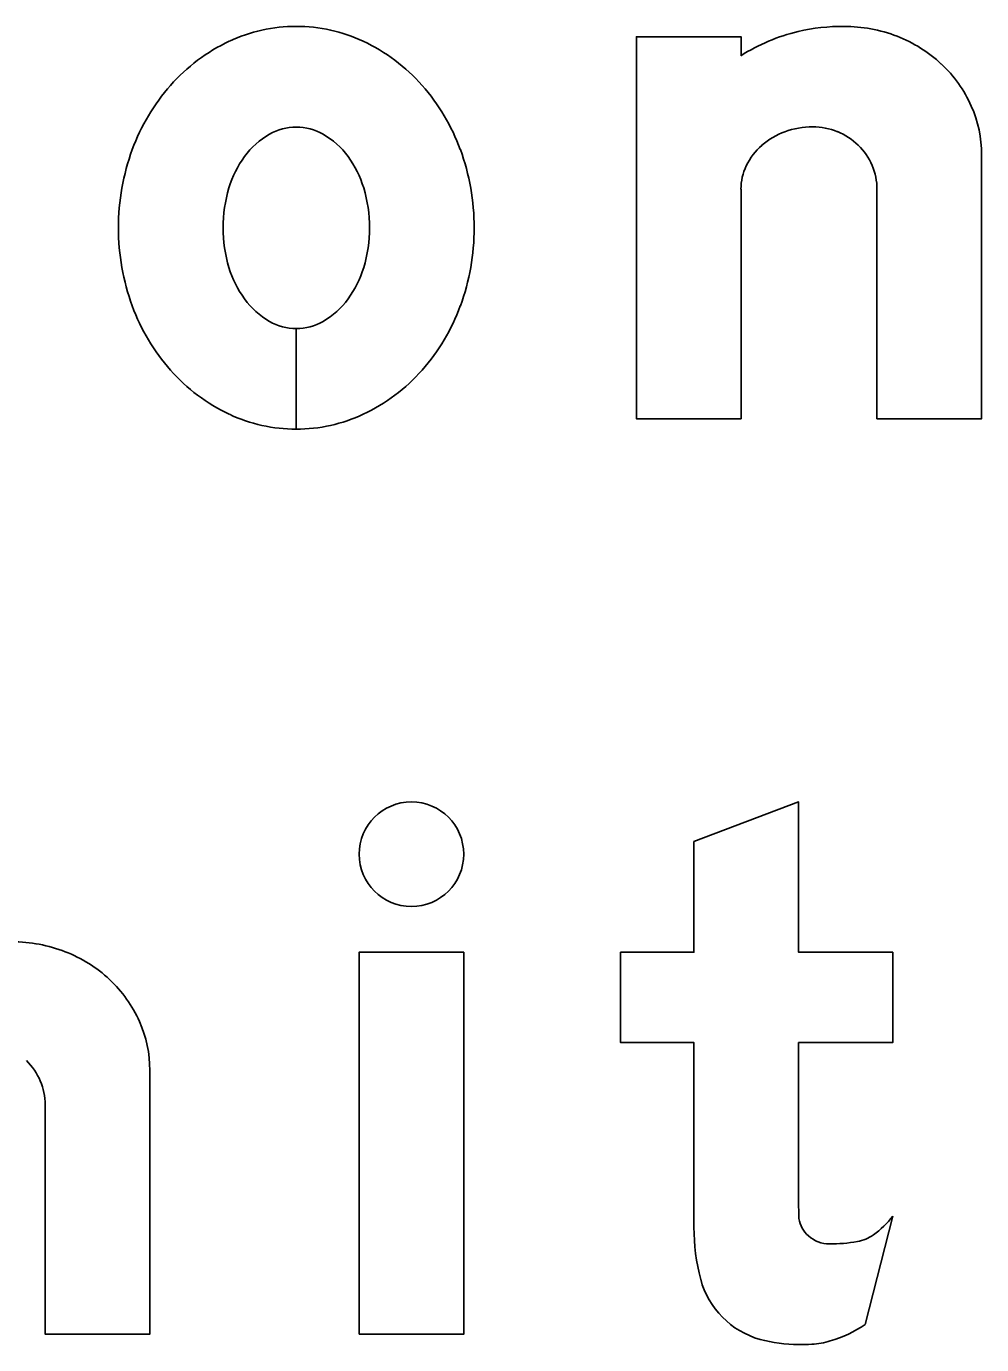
# Model space of a CAD drawing. Extents: x 2149961 to 2150220, y 145114 to 145240.
# Drawn here: x 2150099.253 to 2150101.688, y 145149.861 to 145153.221 of the extents above; entities that cross this region are included whole.
import ezdxf

# ---------------------------------------------------------------- set-up
doc = ezdxf.new("R2010")
doc.units = 0
for name, color, linetype in [('GSBWFILL', 7, 'Continuous'), ('GSCOLORFILL', 7, 'Continuous'), ('GSOUTLINE', 7, 'Continuous')]:
    doc.layers.add(name, color=color, linetype=linetype)

msp = doc.modelspace()

# ---------------------------------------------------------------- linework, layer by layer
at = {"layer": 'GSBWFILL'}
for p, q in [((2150101.4213, 145152.8054), (2150101.4213, 145152.2206)), ((2150099.9413, 145152.4506), (2150099.9413, 145152.194)), ((2150099.9414, 145152.194), (2150099.9414, 145152.4506)), ((2150101.3911, 145149.9121), (2150101.4613, 145150.1881))]:
    msp.add_line(p, q, dxfattribs=at)
for points in [[(2150101.0747, 145153.1458), (2150101.0747, 145153.194), (2150100.808, 145153.194), (2150100.808, 145152.2206), (2150101.0747, 145152.2206), (2150101.0747, 145152.8054)], [(2150101.4213, 145152.2206), (2150101.688, 145152.2206), (2150101.688, 145152.8932)], [(2150101.2213, 145150.2406), (2150101.2213, 145150.6306), (2150101.4613, 145150.6306), (2150101.4613, 145150.8606), (2150101.2213, 145150.8606), (2150101.2213, 145151.244), (2150100.9547, 145151.1428), (2150100.9547, 145150.8606), (2150100.768, 145150.8606), (2150100.768, 145150.6306), (2150100.9547, 145150.6306), (2150100.9547, 145150.16)], [(2150099.3013, 145150.4721), (2150099.3013, 145149.8873), (2150099.568, 145149.8873), (2150099.568, 145150.5598)]]:
    msp.add_lwpolyline(points, dxfattribs=at)
msp.add_lwpolyline([(2150100.1013, 145149.8873), (2150100.368, 145149.8873), (2150100.368, 145150.8606), (2150100.1013, 145150.8606)], close=True, dxfattribs=at)
for centre, radius, start, end in [((2150099.9413, 145152.8188), 0.4018, 90, 115.1283), ((2150099.9413, 145152.8188), 0.4018, 64.8717, 90), ((2150101.3326, 145152.7408), 0.4802, 103.4695, 122.4943), ((2150101.3371, 145152.6873), 0.5334, 90, 102.6043), ((2150101.3371, 145152.8452), 0.3754, 68.8636, 90), ((2150101.3462, 145152.8686), 0.3503, 46.975, 68.8636), ((2150099.9666, 145152.7648), 0.4615, 115.1283, 138.5517), ((2150099.916, 145152.7648), 0.4615, 41.4483, 64.8717), ((2150101.3601, 145152.8836), 0.3299, 23.9317, 46.975), ((2150100.0061, 145152.7299), 0.5141, 138.5517, 159.9075), ((2150099.8765, 145152.7299), 0.5141, 20.0925, 41.4483), ((2150101.3818, 145152.8932), 0.3062, 0, 23.9317), ((2150099.9413, 145152.8263), 0.1377, 90, 119.6634), ((2150099.9413, 145152.8263), 0.1377, 60.3366, 90), ((2150101.2576, 145152.7546), 0.2099, 90, 109.8074), ((2150101.2576, 145152.796), 0.1684, 68.0808, 90), ((2150099.9739, 145152.7691), 0.2035, 119.6634, 143.9726), ((2150099.9087, 145152.7691), 0.2035, 36.0274, 60.3366), ((2150101.2486, 145152.7794), 0.1835, 109.8074, 131.0076), ((2150101.2594, 145152.8006), 0.1635, 45.8298, 68.0808), ((2150100.0681, 145152.7073), 0.5801, 159.9075, 180), ((2150100.0253, 145152.7317), 0.267, 143.9726, 163.2353), ((2150099.8574, 145152.7317), 0.267, 16.7647, 36.0274), ((2150099.8146, 145152.7073), 0.5801, 0, 20.0925), ((2150101.2349, 145152.7953), 0.1625, 131.0076, 154.5283), ((2150101.2623, 145152.8035), 0.1594, 23.0928, 45.8298), ((2150101.2135, 145152.8054), 0.1389, 154.5283, 180), ((2150101.2667, 145152.8054), 0.1546, 0, 23.0928), ((2150100.1064, 145152.7073), 0.3517, 163.2353, 180), ((2150099.7763, 145152.7073), 0.3517, 0, 16.7647), ((2150100.0681, 145152.7073), 0.5801, 180, 200.0925), ((2150100.1064, 145152.7073), 0.3517, 180, 196.7647), ((2150099.7763, 145152.7073), 0.3517, 343.2353, 0), ((2150099.8146, 145152.7073), 0.5801, 339.9075, 0), ((2150100.0253, 145152.6829), 0.267, 196.7647, 216.0274), ((2150099.8574, 145152.6829), 0.267, 323.9726, 343.2353), ((2150099.9739, 145152.6455), 0.2035, 216.0274, 240.3366), ((2150099.9087, 145152.6455), 0.2035, 299.6634, 323.9726), ((2150100.0061, 145152.6846), 0.5141, 200.0925, 221.4483), ((2150099.8765, 145152.6846), 0.5141, 318.5517, 339.9075), ((2150099.9413, 145152.5883), 0.1377, 240.3366, 270), ((2150099.9413, 145152.5883), 0.1377, 270.0277, 299.6634), ((2150099.9666, 145152.6498), 0.4615, 221.4483, 244.8717), ((2150099.916, 145152.6498), 0.4615, 295.1283, 318.5517), ((2150099.9413, 145152.5958), 0.4018, 244.8717, 270), ((2150099.9413, 145152.5958), 0.4018, 270.0095, 295.1283)]:
    msp.add_arc(centre, radius, start, end, dxfattribs=at)
msp.add_ellipse((2150100.2347, 145151.1106), major_axis=(0, 0.1333), ratio=0.999983, dxfattribs=at)
for centre, major_axis, ratio, start_param, end_param in [((2150099.2172, 145150.5119), (0, 0.3754), 0.999997, 5.914285, 6.283185), ((2150099.2262, 145150.5353), (0, 0.3503), 0.999997, 5.532258, 5.914285), ((2150099.2401, 145150.5502), (0, 0.3299), 0.999997, 5.130076, 5.532258), ((2150099.2618, 145150.5598), (0, 0.3062), 0.999997, 4.712389, 5.130076), ((2150099.1423, 145150.4702), (0, 0.1594), 0.999997, 5.115435, 5.51227), ((2150099.1467, 145150.4721), (0, 0.1546), 0.999997, 4.712389, 5.115435), ((2150102.8906, 145150.2406), (0, 1.6693), 0.99999, 1.570796, 1.606005), ((2150101.2979, 145150.1948), (0, 0.0767), 0.99999, 1.74085, 2.407828), ((2150101.2858, 145150.319), (0, 0.2189), 0.99999, 3.756278, 4.071638), ((2150101.4721, 145150.16), (0, 0.5174), 0.99999, 1.570796, 1.830698), ((2150101.3003, 145150.1975), (0, 0.0803), 0.99999, 2.407828, 3.141593), ((2150101.3544, 145150.2218), (0, 0.1), 0.99999, 3.310762, 3.756278), ((2150101.3003, 145150.5384), (0, 0.4211), 0.99999, 3.141593, 3.310762), ((2150101.1814, 145150.0828), (0, 0.2167), 0.99999, 1.830698, 2.869526), ((2150101.2127, 145150.1744), (0, 0.3172), 0.99999, 3.427755, 3.738844), ((2150101.2213, 145150.2258), (0, 0.3651), 0.99999, 2.869526, 3.141593), ((2150101.2213, 145150.3865), (0, 0.5258), 0.99999, 3.141593, 3.205734), ((2150101.2411, 145150.0779), (0, 0.2167), 0.99999, 3.205734, 3.427755)]:
    msp.add_ellipse(centre, major_axis=major_axis, ratio=ratio, start_param=start_param, end_param=end_param, dxfattribs=at)
at = {"layer": 'GSCOLORFILL'}
for p, q in [((2150101.4213, 145152.8054), (2150101.4213, 145152.2206)), ((2150099.9413, 145152.4506), (2150099.9413, 145152.194)), ((2150099.9414, 145152.194), (2150099.9414, 145152.4506)), ((2150101.3911, 145149.9121), (2150101.4613, 145150.1881))]:
    msp.add_line(p, q, dxfattribs=at)
for points in [[(2150101.0747, 145153.1458), (2150101.0747, 145153.194), (2150100.808, 145153.194), (2150100.808, 145152.2206), (2150101.0747, 145152.2206), (2150101.0747, 145152.8054)], [(2150101.4213, 145152.2206), (2150101.688, 145152.2206), (2150101.688, 145152.8932)], [(2150101.2213, 145150.2406), (2150101.2213, 145150.6306), (2150101.4613, 145150.6306), (2150101.4613, 145150.8606), (2150101.2213, 145150.8606), (2150101.2213, 145151.244), (2150100.9547, 145151.1428), (2150100.9547, 145150.8606), (2150100.768, 145150.8606), (2150100.768, 145150.6306), (2150100.9547, 145150.6306), (2150100.9547, 145150.16)], [(2150099.3013, 145150.4721), (2150099.3013, 145149.8873), (2150099.568, 145149.8873), (2150099.568, 145150.5598)]]:
    msp.add_lwpolyline(points, dxfattribs=at)
msp.add_lwpolyline([(2150100.1013, 145149.8873), (2150100.368, 145149.8873), (2150100.368, 145150.8606), (2150100.1013, 145150.8606)], close=True, dxfattribs=at)
for centre, radius, start, end in [((2150099.9413, 145152.8188), 0.4018, 90, 115.1283), ((2150099.9413, 145152.8188), 0.4018, 64.8717, 90), ((2150101.3326, 145152.7408), 0.4802, 103.4695, 122.4943), ((2150101.3371, 145152.6873), 0.5334, 90, 102.6043), ((2150101.3371, 145152.8452), 0.3754, 68.8636, 90), ((2150101.3462, 145152.8686), 0.3503, 46.975, 68.8636), ((2150099.9666, 145152.7648), 0.4615, 115.1283, 138.5517), ((2150099.916, 145152.7648), 0.4615, 41.4483, 64.8717), ((2150101.3601, 145152.8836), 0.3299, 23.9317, 46.975), ((2150100.0061, 145152.7299), 0.5141, 138.5517, 159.9075), ((2150099.8765, 145152.7299), 0.5141, 20.0925, 41.4483), ((2150101.3818, 145152.8932), 0.3062, 0, 23.9317), ((2150099.9413, 145152.8263), 0.1377, 90, 119.6634), ((2150099.9413, 145152.8263), 0.1377, 60.3366, 90), ((2150101.2576, 145152.7546), 0.2099, 90, 109.8074), ((2150101.2576, 145152.796), 0.1684, 68.0808, 90), ((2150099.9739, 145152.7691), 0.2035, 119.6634, 143.9726), ((2150099.9087, 145152.7691), 0.2035, 36.0274, 60.3366), ((2150101.2486, 145152.7794), 0.1835, 109.8074, 131.0076), ((2150101.2594, 145152.8006), 0.1635, 45.8298, 68.0808), ((2150100.0681, 145152.7073), 0.5801, 159.9075, 180), ((2150100.0253, 145152.7317), 0.267, 143.9726, 163.2353), ((2150099.8574, 145152.7317), 0.267, 16.7647, 36.0274), ((2150099.8146, 145152.7073), 0.5801, 0, 20.0925), ((2150101.2349, 145152.7953), 0.1625, 131.0076, 154.5283), ((2150101.2623, 145152.8035), 0.1594, 23.0928, 45.8298), ((2150101.2135, 145152.8054), 0.1389, 154.5283, 180), ((2150101.2667, 145152.8054), 0.1546, 0, 23.0928), ((2150100.1064, 145152.7073), 0.3517, 163.2353, 180), ((2150099.7763, 145152.7073), 0.3517, 0, 16.7647), ((2150100.0681, 145152.7073), 0.5801, 180, 200.0925), ((2150100.1064, 145152.7073), 0.3517, 180, 196.7647), ((2150099.7763, 145152.7073), 0.3517, 343.2353, 0), ((2150099.8146, 145152.7073), 0.5801, 339.9075, 0), ((2150100.0253, 145152.6829), 0.267, 196.7647, 216.0274), ((2150099.8574, 145152.6829), 0.267, 323.9726, 343.2353), ((2150099.9739, 145152.6455), 0.2035, 216.0274, 240.3366), ((2150099.9087, 145152.6455), 0.2035, 299.6634, 323.9726), ((2150100.0061, 145152.6846), 0.5141, 200.0925, 221.4483), ((2150099.8765, 145152.6846), 0.5141, 318.5517, 339.9075), ((2150099.9413, 145152.5883), 0.1377, 240.3366, 270), ((2150099.9413, 145152.5883), 0.1377, 270.0277, 299.6634), ((2150099.9666, 145152.6498), 0.4615, 221.4483, 244.8717), ((2150099.916, 145152.6498), 0.4615, 295.1283, 318.5517), ((2150099.9413, 145152.5958), 0.4018, 244.8717, 270), ((2150099.9413, 145152.5958), 0.4018, 270.0095, 295.1283)]:
    msp.add_arc(centre, radius, start, end, dxfattribs=at)
msp.add_ellipse((2150100.2347, 145151.1106), major_axis=(0, 0.1333), ratio=0.999983, dxfattribs=at)
for centre, major_axis, ratio, start_param, end_param in [((2150099.2172, 145150.5119), (0, 0.3754), 0.999997, 5.914285, 6.283185), ((2150099.2262, 145150.5353), (0, 0.3503), 0.999997, 5.532258, 5.914285), ((2150099.2401, 145150.5502), (0, 0.3299), 0.999997, 5.130076, 5.532258), ((2150099.2618, 145150.5598), (0, 0.3062), 0.999997, 4.712389, 5.130076), ((2150099.1423, 145150.4702), (0, 0.1594), 0.999997, 5.115435, 5.51227), ((2150099.1467, 145150.4721), (0, 0.1546), 0.999997, 4.712389, 5.115435), ((2150102.8906, 145150.2406), (0, 1.6693), 0.99999, 1.570796, 1.606005), ((2150101.2979, 145150.1948), (0, 0.0767), 0.99999, 1.74085, 2.407828), ((2150101.2858, 145150.319), (0, 0.2189), 0.99999, 3.756278, 4.071638), ((2150101.4721, 145150.16), (0, 0.5174), 0.99999, 1.570796, 1.830698), ((2150101.3003, 145150.1975), (0, 0.0803), 0.99999, 2.407828, 3.141593), ((2150101.3544, 145150.2218), (0, 0.1), 0.99999, 3.310762, 3.756278), ((2150101.3003, 145150.5384), (0, 0.4211), 0.99999, 3.141593, 3.310762), ((2150101.1814, 145150.0828), (0, 0.2167), 0.99999, 1.830698, 2.869526), ((2150101.2127, 145150.1744), (0, 0.3172), 0.99999, 3.427755, 3.738844), ((2150101.2213, 145150.2258), (0, 0.3651), 0.99999, 2.869526, 3.141593), ((2150101.2213, 145150.3865), (0, 0.5258), 0.99999, 3.141593, 3.205734), ((2150101.2411, 145150.0779), (0, 0.2167), 0.99999, 3.205734, 3.427755)]:
    msp.add_ellipse(centre, major_axis=major_axis, ratio=ratio, start_param=start_param, end_param=end_param, dxfattribs=at)
at = {"layer": 'GSOUTLINE'}
for p, q in [((2150101.4213, 145152.8054), (2150101.4213, 145152.2206)), ((2150101.3911, 145149.9121), (2150101.4613, 145150.1881))]:
    msp.add_line(p, q, dxfattribs=at)
for points in [[(2150101.0747, 145153.1458), (2150101.0747, 145153.194), (2150100.808, 145153.194), (2150100.808, 145152.2206), (2150101.0747, 145152.2206), (2150101.0747, 145152.8054)], [(2150101.4213, 145152.2206), (2150101.688, 145152.2206), (2150101.688, 145152.8932)], [(2150101.2213, 145150.2406), (2150101.2213, 145150.6306), (2150101.4613, 145150.6306), (2150101.4613, 145150.8606), (2150101.2213, 145150.8606), (2150101.2213, 145151.244), (2150100.9547, 145151.1428), (2150100.9547, 145150.8606), (2150100.768, 145150.8606), (2150100.768, 145150.6306), (2150100.9547, 145150.6306), (2150100.9547, 145150.16)], [(2150099.3013, 145150.4721), (2150099.3013, 145149.8873), (2150099.568, 145149.8873), (2150099.568, 145150.5598)]]:
    msp.add_lwpolyline(points, dxfattribs=at)
msp.add_lwpolyline([(2150100.1013, 145149.8873), (2150100.368, 145149.8873), (2150100.368, 145150.8606), (2150100.1013, 145150.8606)], close=True, dxfattribs=at)
for centre, radius, start, end in [((2150099.9413, 145152.8188), 0.4018, 90, 115.1283), ((2150099.9413, 145152.8188), 0.4018, 64.8717, 90), ((2150101.3326, 145152.7408), 0.4802, 103.4695, 122.4943), ((2150101.3371, 145152.6873), 0.5334, 90, 102.6043), ((2150101.3371, 145152.8452), 0.3754, 68.8636, 90), ((2150101.3462, 145152.8686), 0.3503, 46.975, 68.8636), ((2150099.9666, 145152.7648), 0.4615, 115.1283, 138.5517), ((2150099.916, 145152.7648), 0.4615, 41.4483, 64.8717), ((2150101.3601, 145152.8836), 0.3299, 23.9317, 46.975), ((2150100.0061, 145152.7299), 0.5141, 138.5517, 159.9075), ((2150099.8765, 145152.7299), 0.5141, 20.0925, 41.4483), ((2150101.3818, 145152.8932), 0.3062, 0, 23.9317), ((2150099.9413, 145152.8263), 0.1377, 90, 119.6634), ((2150099.9413, 145152.8263), 0.1377, 60.3366, 90), ((2150101.2576, 145152.7546), 0.2099, 90, 109.8074), ((2150101.2576, 145152.796), 0.1684, 68.0808, 90), ((2150099.9739, 145152.7691), 0.2035, 119.6634, 143.9726), ((2150099.9087, 145152.7691), 0.2035, 36.0274, 60.3366), ((2150101.2486, 145152.7794), 0.1835, 109.8074, 131.0076), ((2150101.2594, 145152.8006), 0.1635, 45.8298, 68.0808), ((2150100.0681, 145152.7073), 0.5801, 159.9075, 180), ((2150100.0253, 145152.7317), 0.267, 143.9726, 163.2353), ((2150099.8574, 145152.7317), 0.267, 16.7647, 36.0274), ((2150099.8146, 145152.7073), 0.5801, 0, 20.0925), ((2150101.2349, 145152.7953), 0.1625, 131.0076, 154.5283), ((2150101.2623, 145152.8035), 0.1594, 23.0928, 45.8298), ((2150101.2135, 145152.8054), 0.1389, 154.5283, 180), ((2150101.2667, 145152.8054), 0.1546, 0, 23.0928), ((2150100.1064, 145152.7073), 0.3517, 163.2353, 180), ((2150099.7763, 145152.7073), 0.3517, 0, 16.7647), ((2150100.0681, 145152.7073), 0.5801, 180, 200.0925), ((2150100.1064, 145152.7073), 0.3517, 180, 196.7647), ((2150099.7763, 145152.7073), 0.3517, 343.2353, 0), ((2150099.8146, 145152.7073), 0.5801, 339.9075, 0), ((2150100.0253, 145152.6829), 0.267, 196.7647, 216.0274), ((2150099.8574, 145152.6829), 0.267, 323.9726, 343.2353), ((2150099.9739, 145152.6455), 0.2035, 216.0274, 240.3366), ((2150099.9087, 145152.6455), 0.2035, 299.6634, 323.9726), ((2150100.0061, 145152.6846), 0.5141, 200.0925, 221.4483), ((2150099.8765, 145152.6846), 0.5141, 318.5517, 339.9075), ((2150099.9413, 145152.5883), 0.1377, 240.3366, 270), ((2150099.9413, 145152.5883), 0.1377, 270, 299.6634), ((2150099.9666, 145152.6498), 0.4615, 221.4483, 244.8717), ((2150099.916, 145152.6498), 0.4615, 295.1283, 318.5517), ((2150099.9413, 145152.5958), 0.4018, 244.8717, 270), ((2150099.9413, 145152.5958), 0.4018, 270, 295.1283)]:
    msp.add_arc(centre, radius, start, end, dxfattribs=at)
msp.add_ellipse((2150100.2347, 145151.1106), major_axis=(0, 0.1333), ratio=0.999983, dxfattribs=at)
for centre, major_axis, ratio, start_param, end_param in [((2150099.2172, 145150.5119), (0, 0.3754), 0.999997, 5.914285, 6.283185), ((2150099.2262, 145150.5353), (0, 0.3503), 0.999997, 5.532258, 5.914285), ((2150099.2401, 145150.5502), (0, 0.3299), 0.999997, 5.130076, 5.532258), ((2150099.2618, 145150.5598), (0, 0.3062), 0.999997, 4.712389, 5.130076), ((2150099.1423, 145150.4702), (0, 0.1594), 0.999997, 5.115435, 5.51227), ((2150099.1467, 145150.4721), (0, 0.1546), 0.999997, 4.712389, 5.115435), ((2150102.8906, 145150.2406), (0, 1.6693), 0.99999, 1.570796, 1.606005), ((2150101.2979, 145150.1948), (0, 0.0767), 0.99999, 1.74085, 2.407828), ((2150101.2858, 145150.319), (0, 0.2189), 0.99999, 3.756278, 4.071638), ((2150101.4721, 145150.16), (0, 0.5174), 0.99999, 1.570796, 1.830698), ((2150101.3003, 145150.1975), (0, 0.0803), 0.99999, 2.407828, 3.141593), ((2150101.3544, 145150.2218), (0, 0.1), 0.99999, 3.310762, 3.756278), ((2150101.3003, 145150.5384), (0, 0.4211), 0.99999, 3.141593, 3.310762), ((2150101.1814, 145150.0828), (0, 0.2167), 0.99999, 1.830698, 2.869526), ((2150101.2127, 145150.1744), (0, 0.3172), 0.99999, 3.427755, 3.738844), ((2150101.2213, 145150.2258), (0, 0.3651), 0.99999, 2.869526, 3.141593), ((2150101.2213, 145150.3865), (0, 0.5258), 0.99999, 3.141593, 3.205734), ((2150101.2411, 145150.0779), (0, 0.2167), 0.99999, 3.205734, 3.427755)]:
    msp.add_ellipse(centre, major_axis=major_axis, ratio=ratio, start_param=start_param, end_param=end_param, dxfattribs=at)

doc.saveas('drawing.dxf')
